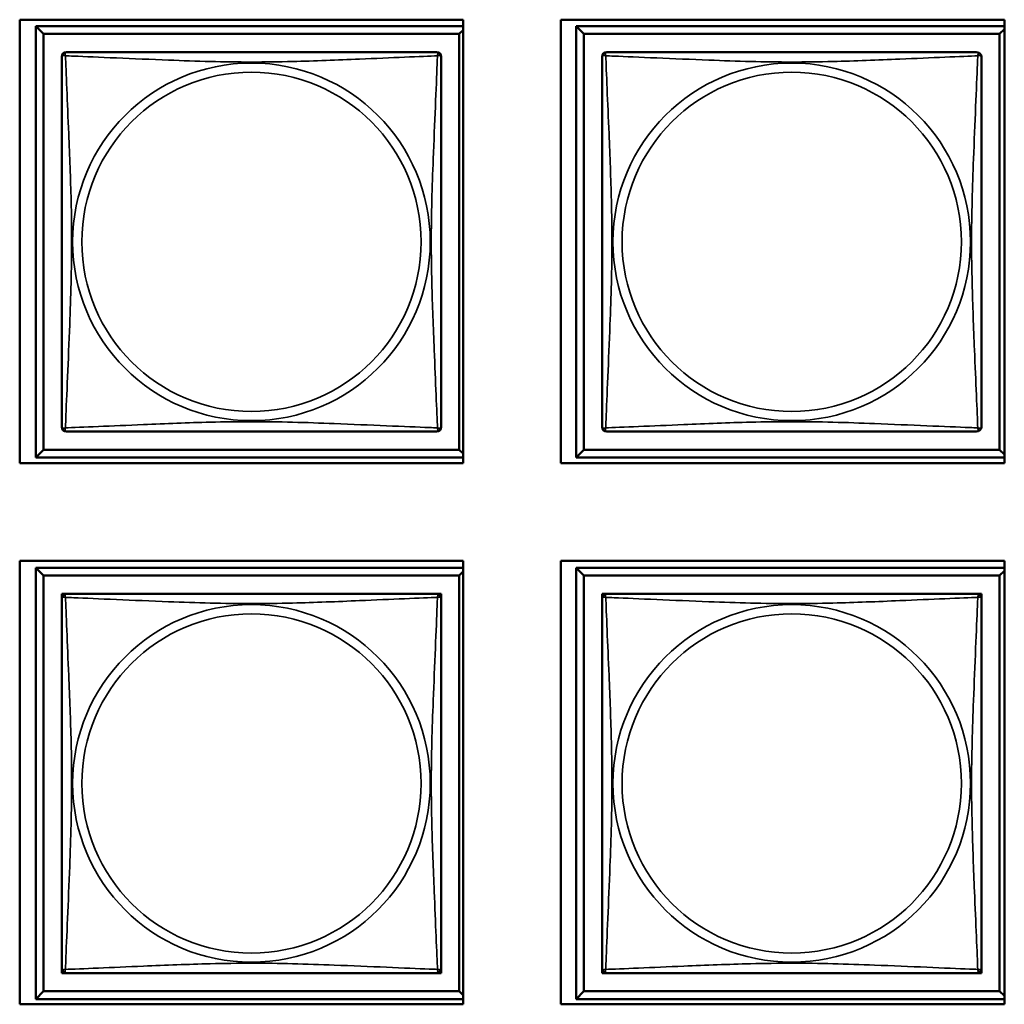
# Model space of a CAD drawing. Header units: inches. Extents: x 1.9 to 64.4, y 1.6 to 69.2.
# Tile 270 of 328: x 45.8 to 47.1, y 50.8 to 52. Entities that reach past the tile are written whole.
import ezdxf

# ---------------------------------------------------------------- set-up
doc = ezdxf.new("R2010")
doc.units = ezdxf.units.IN
doc.header["$MEASUREMENT"] = 0
doc.layers.add('Visible (ANSI)', color=7, linetype='Continuous', lineweight=50)
doc.layers.add('Visible Narrow (ANSI)', color=7, linetype='Continuous', lineweight=35)

msp = doc.modelspace()

# ---------------------------------------------------------------- linework, layer by layer
at = {"layer": 'Visible (ANSI)'}
for p, q in [((45.8371, 51.4537), (45.8371, 52.0061)), ((45.8371, 52.0061), (46.3896, 52.0061)), ((46.3896, 52.0061), (46.3896, 51.4537)), ((46.5111, 51.4537), (46.5111, 52.0061)), ((46.5111, 52.0061), (47.0636, 52.0061)), ((47.0636, 52.0061), (47.0636, 51.4537)), ((45.8571, 51.9981), (46.3896, 51.9981)), ((45.8669, 51.9883), (45.8571, 51.9981)), ((45.8571, 51.4607), (45.8571, 51.9981)), ((46.3896, 51.9932), (46.3847, 51.9883)), ((46.5301, 51.9981), (47.0636, 51.9981)), ((46.5399, 51.9883), (46.5301, 51.9981)), ((46.5301, 51.4607), (46.5301, 51.9981)), ((47.0636, 51.9942), (47.0577, 51.9883)), ((45.8669, 51.9883), (46.3847, 51.9883)), ((45.8669, 51.4705), (45.8669, 51.9883)), ((46.3847, 51.9883), (46.3847, 51.4705)), ((46.5399, 51.9883), (47.0577, 51.9883)), ((46.5399, 51.4705), (46.5399, 51.9883)), ((47.0577, 51.9883), (47.0577, 51.4705)), ((45.8669, 51.4705), (45.8571, 51.4607)), ((46.3847, 51.4705), (45.8669, 51.4705)), ((46.3847, 51.4705), (46.3896, 51.4656)), ((46.5399, 51.4705), (46.5301, 51.4607)), ((47.0577, 51.4705), (46.5399, 51.4705)), ((47.0577, 51.4705), (47.0636, 51.4646)), ((46.3896, 51.4537), (45.8371, 51.4537)), ((46.3896, 51.4607), (45.8571, 51.4607)), ((47.0636, 51.4537), (46.5111, 51.4537)), ((47.0636, 51.4607), (46.5301, 51.4607)), ((45.8371, 50.7797), (45.8371, 51.3321)), ((45.8371, 51.3321), (46.3896, 51.3321)), ((46.3896, 51.3321), (46.3896, 50.7797)), ((46.5111, 50.7797), (46.5111, 51.3321)), ((46.5111, 51.3321), (47.0636, 51.3321)), ((47.0636, 51.3321), (47.0636, 50.7797)), ((45.8571, 51.3235), (46.3896, 51.3235)), ((45.8669, 51.3137), (45.8571, 51.3235)), ((45.8571, 50.7861), (45.8571, 51.3235)), ((46.3896, 51.3186), (46.3847, 51.3137)), ((46.5301, 51.3235), (47.0636, 51.3235)), ((46.5399, 51.3137), (46.5301, 51.3235)), ((46.5301, 50.7861), (46.5301, 51.3235)), ((47.0636, 51.3196), (47.0577, 51.3137)), ((45.8669, 51.3137), (46.3847, 51.3137)), ((45.8669, 50.796), (45.8669, 51.3137)), ((46.3847, 51.3137), (46.3847, 50.796)), ((46.5399, 51.3137), (47.0577, 51.3137)), ((46.5399, 50.796), (46.5399, 51.3137)), ((47.0577, 51.3137), (47.0577, 50.796)), ((45.8896, 51.2853), (45.8896, 51.2911)), ((45.8896, 51.2911), (45.8954, 51.2911)), ((46.3562, 51.2911), (46.362, 51.2911)), ((46.362, 51.2911), (46.362, 51.2852)), ((46.5626, 51.2853), (46.5626, 51.2911)), ((46.5626, 51.2911), (46.5684, 51.2911)), ((47.0292, 51.2911), (47.035, 51.2911)), ((47.035, 51.2911), (47.035, 51.2852)), ((45.8896, 50.8186), (45.8896, 50.8244)), ((46.362, 50.8245), (46.362, 50.8186)), ((46.5626, 50.8186), (46.5626, 50.8244)), ((47.035, 50.8245), (47.035, 50.8186)), ((45.8955, 50.8186), (45.8896, 50.8186)), ((46.362, 50.8186), (46.3561, 50.8186)), ((46.5685, 50.8186), (46.5626, 50.8186)), ((47.035, 50.8186), (47.0291, 50.8186)), ((45.8669, 50.796), (45.8571, 50.7861)), ((46.3847, 50.796), (45.8669, 50.796)), ((46.3847, 50.796), (46.3896, 50.7911)), ((46.5399, 50.796), (46.5301, 50.7861)), ((47.0577, 50.796), (46.5399, 50.796)), ((47.0577, 50.796), (47.0636, 50.7901)), ((46.3896, 50.7797), (45.8371, 50.7797)), ((46.3896, 50.7861), (45.8571, 50.7861)), ((47.0636, 50.7797), (46.5111, 50.7797)), ((47.0636, 50.7861), (46.5301, 50.7861))]:
    msp.add_line(p, q, dxfattribs=at)
for centre, start, end in [((45.8955, 51.9597), 90, 180), ((46.3561, 51.9597), 0, 90), ((46.5685, 51.9597), 90, 180), ((47.0291, 51.9597), 0, 90), ((45.8955, 51.4991), 180, 270), ((46.3561, 51.4991), 270, 360), ((46.5685, 51.4991), 180, 270), ((47.0291, 51.4991), 270, 360), ((45.8955, 51.2852), 90, 180), ((46.3561, 51.2852), 0, 90), ((46.5685, 51.2852), 90, 180), ((47.0291, 51.2852), 0, 90), ((45.8955, 50.8245), 180, 270), ((46.3561, 50.8245), 270, 360), ((46.5685, 50.8245), 180, 270), ((47.0291, 50.8245), 270, 360)]:
    msp.add_arc(centre, 0.00591, start, end, dxfattribs=at)
for points in [[(46.3561, 51.9656), (46.3555, 51.9656), (46.3528, 51.9656), (46.3484, 51.9656), (46.3403, 51.9656), (46.3264, 51.9656), (46.3102, 51.9656), (46.2941, 51.9656), (46.2759, 51.9656), (46.2573, 51.9656), (46.2309, 51.9656), (46.2036, 51.9656), (46.1766, 51.9656), (46.1596, 51.9656), (46.1427, 51.9656), (46.1258, 51.9656), (46.092, 51.9656), (46.0581, 51.9656), (46.0244, 51.9656), (45.9824, 51.9656), (45.9385, 51.9656), (45.9129, 51.9656), (45.9028, 51.9656), (45.8964, 51.9656), (45.8955, 51.9656)], [(47.0291, 51.9656), (47.0285, 51.9656), (47.0258, 51.9656), (47.0214, 51.9656), (47.0133, 51.9656), (46.9994, 51.9656), (46.9832, 51.9656), (46.9671, 51.9656), (46.9489, 51.9656), (46.9303, 51.9656), (46.9039, 51.9656), (46.8766, 51.9656), (46.8496, 51.9656), (46.8326, 51.9656), (46.8157, 51.9656), (46.7988, 51.9656), (46.765, 51.9656), (46.7311, 51.9656), (46.6974, 51.9656), (46.6554, 51.9656), (46.6115, 51.9656), (46.5859, 51.9656), (46.5758, 51.9656), (46.5694, 51.9656), (46.5685, 51.9656)], [(45.8896, 51.9597), (45.8896, 51.9591), (45.8896, 51.9564), (45.8896, 51.952), (45.8896, 51.9439), (45.8896, 51.93), (45.8896, 51.9138), (45.8896, 51.8977), (45.8896, 51.8795), (45.8896, 51.8609), (45.8896, 51.8345), (45.8896, 51.8072), (45.8896, 51.7802), (45.8896, 51.7632), (45.8896, 51.7463), (45.8896, 51.7294), (45.8896, 51.6956), (45.8896, 51.6617), (45.8896, 51.628), (45.8896, 51.586), (45.8896, 51.5421), (45.8896, 51.5165), (45.8896, 51.5064), (45.8896, 51.5), (45.8896, 51.4991)], [(46.362, 51.4991), (46.362, 51.4997), (46.362, 51.5024), (46.362, 51.5068), (46.362, 51.5149), (46.362, 51.5288), (46.362, 51.545), (46.362, 51.5611), (46.362, 51.5793), (46.362, 51.5979), (46.362, 51.6243), (46.362, 51.6516), (46.362, 51.6786), (46.362, 51.6956), (46.362, 51.7125), (46.362, 51.7294), (46.362, 51.7632), (46.362, 51.7971), (46.362, 51.8308), (46.362, 51.8728), (46.362, 51.9167), (46.362, 51.9423), (46.362, 51.9524), (46.362, 51.9588), (46.362, 51.9597)], [(46.5626, 51.9597), (46.5626, 51.9591), (46.5626, 51.9564), (46.5626, 51.952), (46.5626, 51.9439), (46.5626, 51.93), (46.5626, 51.9138), (46.5626, 51.8977), (46.5626, 51.8795), (46.5626, 51.8609), (46.5626, 51.8345), (46.5626, 51.8072), (46.5626, 51.7802), (46.5626, 51.7632), (46.5626, 51.7463), (46.5626, 51.7294), (46.5626, 51.6956), (46.5626, 51.6617), (46.5626, 51.628), (46.5626, 51.586), (46.5626, 51.5421), (46.5626, 51.5165), (46.5626, 51.5064), (46.5626, 51.5), (46.5626, 51.4991)], [(47.035, 51.4991), (47.035, 51.4997), (47.035, 51.5024), (47.035, 51.5068), (47.035, 51.5149), (47.035, 51.5288), (47.035, 51.545), (47.035, 51.5611), (47.035, 51.5793), (47.035, 51.5979), (47.035, 51.6243), (47.035, 51.6516), (47.035, 51.6786), (47.035, 51.6956), (47.035, 51.7125), (47.035, 51.7294), (47.035, 51.7632), (47.035, 51.7971), (47.035, 51.8308), (47.035, 51.8728), (47.035, 51.9167), (47.035, 51.9423), (47.035, 51.9524), (47.035, 51.9588), (47.035, 51.9597)], [(45.8955, 51.4932), (45.8961, 51.4932), (45.8988, 51.4932), (45.9032, 51.4932), (45.9113, 51.4932), (45.9252, 51.4932), (45.9414, 51.4932), (45.9575, 51.4932), (45.9757, 51.4932), (45.9943, 51.4932), (46.0207, 51.4932), (46.048, 51.4932), (46.075, 51.4932), (46.092, 51.4932), (46.1089, 51.4932), (46.1258, 51.4932), (46.1596, 51.4932), (46.1935, 51.4932), (46.2272, 51.4932), (46.2692, 51.4932), (46.3131, 51.4932), (46.3387, 51.4932), (46.3488, 51.4932), (46.3552, 51.4932), (46.3561, 51.4932)], [(46.5685, 51.4932), (46.5691, 51.4932), (46.5718, 51.4932), (46.5762, 51.4932), (46.5843, 51.4932), (46.5982, 51.4932), (46.6144, 51.4932), (46.6305, 51.4932), (46.6487, 51.4932), (46.6673, 51.4932), (46.6937, 51.4932), (46.721, 51.4932), (46.748, 51.4932), (46.765, 51.4932), (46.7819, 51.4932), (46.7988, 51.4932), (46.8326, 51.4932), (46.8665, 51.4932), (46.9002, 51.4932), (46.9422, 51.4932), (46.9861, 51.4932), (47.0117, 51.4932), (47.0218, 51.4932), (47.0282, 51.4932), (47.0291, 51.4932)], [(46.3561, 51.2911), (46.3555, 51.2911), (46.3528, 51.2911), (46.3484, 51.2911), (46.3403, 51.2911), (46.3264, 51.2911), (46.3102, 51.2911), (46.2941, 51.2911), (46.2759, 51.2911), (46.2573, 51.2911), (46.2309, 51.2911), (46.2036, 51.2911), (46.1766, 51.2911), (46.1596, 51.2911), (46.1427, 51.2911), (46.1258, 51.2911), (46.092, 51.2911), (46.0581, 51.2911), (46.0244, 51.2911), (45.9824, 51.2911), (45.9385, 51.2911), (45.9129, 51.2911), (45.9028, 51.2911), (45.8964, 51.2911), (45.8955, 51.2911)], [(47.0291, 51.2911), (47.0285, 51.2911), (47.0258, 51.2911), (47.0214, 51.2911), (47.0133, 51.2911), (46.9994, 51.2911), (46.9832, 51.2911), (46.9671, 51.2911), (46.9489, 51.2911), (46.9303, 51.2911), (46.9039, 51.2911), (46.8766, 51.2911), (46.8496, 51.2911), (46.8326, 51.2911), (46.8157, 51.2911), (46.7988, 51.2911), (46.765, 51.2911), (46.7311, 51.2911), (46.6974, 51.2911), (46.6554, 51.2911), (46.6115, 51.2911), (46.5859, 51.2911), (46.5758, 51.2911), (46.5694, 51.2911), (46.5685, 51.2911)], [(45.8896, 51.2852), (45.8896, 51.2846), (45.8896, 51.2819), (45.8896, 51.2775), (45.8896, 51.2693), (45.8896, 51.2554), (45.8896, 51.2393), (45.8896, 51.2232), (45.8896, 51.2049), (45.8896, 51.1863), (45.8896, 51.16), (45.8896, 51.1327), (45.8896, 51.1056), (45.8896, 51.0887), (45.8896, 51.0718), (45.8896, 51.0548), (45.8896, 51.021), (45.8896, 50.9871), (45.8896, 50.9534), (45.8896, 50.9114), (45.8896, 50.8675), (45.8896, 50.842), (45.8896, 50.8319), (45.8896, 50.8255), (45.8896, 50.8245)], [(46.362, 50.8245), (46.362, 50.8251), (46.362, 50.8278), (46.362, 50.8322), (46.362, 50.8404), (46.362, 50.8543), (46.362, 50.8704), (46.362, 50.8865), (46.362, 50.9047), (46.362, 50.9234), (46.362, 50.9497), (46.362, 50.977), (46.362, 51.0041), (46.362, 51.021), (46.362, 51.0379), (46.362, 51.0548), (46.362, 51.0887), (46.362, 51.1225), (46.362, 51.1563), (46.362, 51.1983), (46.362, 51.2422), (46.362, 51.2677), (46.362, 51.2778), (46.362, 51.2842), (46.362, 51.2852)], [(46.5626, 51.2852), (46.5626, 51.2846), (46.5626, 51.2819), (46.5626, 51.2775), (46.5626, 51.2693), (46.5626, 51.2554), (46.5626, 51.2393), (46.5626, 51.2232), (46.5626, 51.2049), (46.5626, 51.1863), (46.5626, 51.16), (46.5626, 51.1327), (46.5626, 51.1056), (46.5626, 51.0887), (46.5626, 51.0718), (46.5626, 51.0548), (46.5626, 51.021), (46.5626, 50.9871), (46.5626, 50.9534), (46.5626, 50.9114), (46.5626, 50.8675), (46.5626, 50.842), (46.5626, 50.8319), (46.5626, 50.8255), (46.5626, 50.8245)], [(47.035, 50.8245), (47.035, 50.8251), (47.035, 50.8278), (47.035, 50.8322), (47.035, 50.8404), (47.035, 50.8543), (47.035, 50.8704), (47.035, 50.8865), (47.035, 50.9047), (47.035, 50.9234), (47.035, 50.9497), (47.035, 50.977), (47.035, 51.0041), (47.035, 51.021), (47.035, 51.0379), (47.035, 51.0548), (47.035, 51.0887), (47.035, 51.1225), (47.035, 51.1563), (47.035, 51.1983), (47.035, 51.2422), (47.035, 51.2677), (47.035, 51.2778), (47.035, 51.2842), (47.035, 51.2852)], [(45.8955, 50.8186), (45.8961, 50.8186), (45.8988, 50.8186), (45.9032, 50.8186), (45.9113, 50.8186), (45.9252, 50.8186), (45.9414, 50.8186), (45.9575, 50.8186), (45.9757, 50.8186), (45.9943, 50.8186), (46.0207, 50.8186), (46.048, 50.8186), (46.075, 50.8186), (46.092, 50.8186), (46.1089, 50.8186), (46.1258, 50.8186), (46.1596, 50.8186), (46.1935, 50.8186), (46.2272, 50.8186), (46.2692, 50.8186), (46.3131, 50.8186), (46.3387, 50.8186), (46.3488, 50.8186), (46.3552, 50.8186), (46.3561, 50.8186)], [(46.5685, 50.8186), (46.5691, 50.8186), (46.5718, 50.8186), (46.5762, 50.8186), (46.5843, 50.8186), (46.5982, 50.8186), (46.6144, 50.8186), (46.6305, 50.8186), (46.6487, 50.8186), (46.6673, 50.8186), (46.6937, 50.8186), (46.721, 50.8186), (46.748, 50.8186), (46.765, 50.8186), (46.7819, 50.8186), (46.7988, 50.8186), (46.8326, 50.8186), (46.8665, 50.8186), (46.9002, 50.8186), (46.9422, 50.8186), (46.9861, 50.8186), (47.0117, 50.8186), (47.0218, 50.8186), (47.0282, 50.8186), (47.0291, 50.8186)]]:
    msp.add_open_spline(points, degree=3, knots=[0.325731, 0.325731, 0.325731, 0.325731, 0.404774, 0.404774, 0.404774, 0.550532, 0.550532, 0.550532, 0.69629, 0.69629, 0.69629, 0.902598, 0.902598, 0.902598, 1.03154, 1.03154, 1.03154, 1.289425, 1.289425, 1.289425, 1.610774, 1.610774, 1.610774, 1.73735, 1.73735, 1.73735, 1.73735], dxfattribs=at)
at = {"layer": 'Visible Narrow (ANSI)'}
for centre, radius in [((46.1258, 51.7294), 0.2227), ((46.7988, 51.7294), 0.2227), ((46.1258, 51.7294), 0.2113), ((46.7988, 51.7294), 0.2113), ((46.1258, 51.0548), 0.2227), ((46.7988, 51.0548), 0.2227), ((46.1258, 51.0548), 0.2113), ((46.7988, 51.0548), 0.2113)]:
    msp.add_circle(centre, radius, dxfattribs=at)
for points, knots in [([(45.8941, 51.9611), (45.8939, 51.9618), (45.8938, 51.9625), (45.8937, 51.9636), (45.8938, 51.9641), (45.894, 51.9647), (45.8941, 51.9649), (45.8942, 51.9651), (45.8943, 51.9652), (45.8944, 51.9653), (45.8945, 51.9654), (45.8948, 51.9655), (45.895, 51.9656), (45.8953, 51.9656), (45.8954, 51.9656), (45.8955, 51.9656)], [-0.00026741, -0.00026741, -0.00026741, -0.00026741, 0.01456352, 0.01456352, 0.03151317, 0.03151317, 0.04210669, 0.04210669, 0.04740346, 0.04740346, 0.05587828, 0.05587828, 0.06943799, 0.06943799, 0.0844808, 0.0844808, 0.0844808, 0.0844808]), ([(46.3561, 51.9656), (46.3562, 51.9656), (46.3563, 51.9656), (46.3566, 51.9656), (46.3568, 51.9655), (46.3571, 51.9654), (46.3572, 51.9653), (46.3573, 51.9652), (46.3574, 51.9651), (46.3576, 51.9649), (46.3576, 51.9647), (46.3578, 51.9641), (46.3579, 51.9636), (46.3578, 51.9625), (46.3577, 51.9618), (46.3575, 51.9611)], [-0.0844808, -0.0844808, -0.0844808, -0.0844808, -0.06943799, -0.06943799, -0.05587828, -0.05587828, -0.04740346, -0.04740346, -0.04210669, -0.04210669, -0.03151317, -0.03151317, -0.01456352, -0.01456352, 0.00026741, 0.00026741, 0.00026741, 0.00026741]), ([(46.5671, 51.9611), (46.5669, 51.9618), (46.5668, 51.9625), (46.5667, 51.9636), (46.5668, 51.9641), (46.567, 51.9647), (46.5671, 51.9649), (46.5672, 51.9651), (46.5673, 51.9652), (46.5674, 51.9653), (46.5675, 51.9654), (46.5678, 51.9655), (46.568, 51.9656), (46.5683, 51.9656), (46.5684, 51.9656), (46.5685, 51.9656)], [-0.00026741, -0.00026741, -0.00026741, -0.00026741, 0.01456352, 0.01456352, 0.03151317, 0.03151317, 0.04210669, 0.04210669, 0.04740346, 0.04740346, 0.05587828, 0.05587828, 0.06943799, 0.06943799, 0.0844808, 0.0844808, 0.0844808, 0.0844808]), ([(47.0291, 51.9656), (47.0292, 51.9656), (47.0293, 51.9656), (47.0296, 51.9656), (47.0298, 51.9655), (47.0301, 51.9654), (47.0302, 51.9653), (47.0303, 51.9652), (47.0304, 51.9651), (47.0306, 51.9649), (47.0306, 51.9647), (47.0308, 51.9641), (47.0309, 51.9636), (47.0308, 51.9625), (47.0307, 51.9618), (47.0305, 51.9611)], [-0.0844808, -0.0844808, -0.0844808, -0.0844808, -0.06943799, -0.06943799, -0.05587828, -0.05587828, -0.04740346, -0.04740346, -0.04210669, -0.04210669, -0.03151317, -0.03151317, -0.01456352, -0.01456352, 0.00026741, 0.00026741, 0.00026741, 0.00026741]), ([(45.8896, 51.9597), (45.8896, 51.9598), (45.8896, 51.9599), (45.8896, 51.9602), (45.8897, 51.9604), (45.8898, 51.9607), (45.8899, 51.9608), (45.89, 51.9609), (45.8901, 51.961), (45.8903, 51.9611), (45.8905, 51.9612), (45.8911, 51.9614), (45.8916, 51.9615), (45.8927, 51.9614), (45.8934, 51.9613), (45.8941, 51.9611)], [-0.0844808, -0.0844808, -0.0844808, -0.0844808, -0.06943799, -0.06943799, -0.05587828, -0.05587828, -0.04740346, -0.04740346, -0.04210669, -0.04210669, -0.03151317, -0.03151317, -0.01456352, -0.01456352, 0.00026741, 0.00026741, 0.00026741, 0.00026741]), ([(45.8941, 51.4977), (45.8942, 51.5006), (45.8944, 51.504), (45.8945, 51.508), (45.8956, 51.5357), (45.8977, 51.5827), (45.8994, 51.6262), (45.9008, 51.6611), (45.9018, 51.6953), (45.9018, 51.7294), (45.9018, 51.7464), (45.9016, 51.7635), (45.9012, 51.7807), (45.9005, 51.8081), (45.8993, 51.8363), (45.8982, 51.864), (45.8973, 51.8835), (45.8965, 51.9028), (45.8958, 51.9201), (45.8951, 51.9373), (45.8945, 51.9523), (45.8941, 51.9611)], [-1.657319, -1.657319, -1.657319, -1.657319, -1.610774, -1.610774, -1.610774, -1.289425, -1.289425, -1.289425, -1.03154, -1.03154, -1.03154, -0.902598, -0.902598, -0.902598, -0.69629, -0.69629, -0.69629, -0.550532, -0.550532, -0.550532, -0.405761, -0.405761, -0.405761, -0.405761]), ([(45.8941, 51.9611), (45.897, 51.961), (45.9004, 51.9608), (45.9044, 51.9607), (45.9321, 51.9596), (45.9791, 51.9575), (46.0226, 51.9558), (46.0575, 51.9544), (46.0917, 51.9534), (46.1258, 51.9534), (46.1428, 51.9534), (46.1599, 51.9536), (46.1771, 51.954), (46.2046, 51.9547), (46.2327, 51.9559), (46.2604, 51.957), (46.2799, 51.9579), (46.2993, 51.9587), (46.3165, 51.9594), (46.3337, 51.9601), (46.3487, 51.9607), (46.3575, 51.9611)], [-1.657319, -1.657319, -1.657319, -1.657319, -1.610774, -1.610774, -1.610774, -1.289425, -1.289425, -1.289425, -1.03154, -1.03154, -1.03154, -0.902598, -0.902598, -0.902598, -0.69629, -0.69629, -0.69629, -0.550532, -0.550532, -0.550532, -0.405761, -0.405761, -0.405761, -0.405761]), ([(46.3575, 51.9611), (46.3574, 51.9582), (46.3572, 51.9548), (46.3571, 51.9508), (46.356, 51.9231), (46.3539, 51.8761), (46.3522, 51.8326), (46.3508, 51.7977), (46.3498, 51.7635), (46.3498, 51.7294), (46.3498, 51.7124), (46.35, 51.6953), (46.3505, 51.6781), (46.3511, 51.6506), (46.3523, 51.6225), (46.3534, 51.5948), (46.3543, 51.5753), (46.3551, 51.5559), (46.3558, 51.5387), (46.3566, 51.5215), (46.3571, 51.5065), (46.3575, 51.4977)], [-1.657319, -1.657319, -1.657319, -1.657319, -1.610774, -1.610774, -1.610774, -1.289425, -1.289425, -1.289425, -1.03154, -1.03154, -1.03154, -0.902598, -0.902598, -0.902598, -0.69629, -0.69629, -0.69629, -0.550532, -0.550532, -0.550532, -0.405761, -0.405761, -0.405761, -0.405761]), ([(46.3575, 51.9611), (46.3582, 51.9613), (46.3589, 51.9614), (46.36, 51.9615), (46.3605, 51.9614), (46.3611, 51.9612), (46.3613, 51.9611), (46.3615, 51.961), (46.3616, 51.9609), (46.3617, 51.9608), (46.3618, 51.9607), (46.3619, 51.9604), (46.362, 51.9602), (46.362, 51.9599), (46.362, 51.9598), (46.362, 51.9597)], [-0.00026741, -0.00026741, -0.00026741, -0.00026741, 0.01456352, 0.01456352, 0.03151317, 0.03151317, 0.04210669, 0.04210669, 0.04740346, 0.04740346, 0.05587828, 0.05587828, 0.06943799, 0.06943799, 0.0844808, 0.0844808, 0.0844808, 0.0844808]), ([(46.5626, 51.9597), (46.5626, 51.9598), (46.5626, 51.9599), (46.5626, 51.9602), (46.5627, 51.9604), (46.5628, 51.9607), (46.5629, 51.9608), (46.563, 51.9609), (46.5631, 51.961), (46.5633, 51.9611), (46.5635, 51.9612), (46.5641, 51.9614), (46.5646, 51.9615), (46.5657, 51.9614), (46.5664, 51.9613), (46.5671, 51.9611)], [-0.0844808, -0.0844808, -0.0844808, -0.0844808, -0.06943799, -0.06943799, -0.05587828, -0.05587828, -0.04740346, -0.04740346, -0.04210669, -0.04210669, -0.03151317, -0.03151317, -0.01456352, -0.01456352, 0.00026741, 0.00026741, 0.00026741, 0.00026741]), ([(46.5671, 51.4977), (46.5672, 51.5006), (46.5674, 51.504), (46.5675, 51.508), (46.5686, 51.5357), (46.5707, 51.5827), (46.5724, 51.6262), (46.5738, 51.6611), (46.5748, 51.6953), (46.5748, 51.7294), (46.5748, 51.7464), (46.5746, 51.7635), (46.5742, 51.7807), (46.5735, 51.8081), (46.5723, 51.8363), (46.5712, 51.864), (46.5703, 51.8835), (46.5695, 51.9028), (46.5688, 51.9201), (46.5681, 51.9373), (46.5675, 51.9523), (46.5671, 51.9611)], [-1.657319, -1.657319, -1.657319, -1.657319, -1.610774, -1.610774, -1.610774, -1.289425, -1.289425, -1.289425, -1.03154, -1.03154, -1.03154, -0.902598, -0.902598, -0.902598, -0.69629, -0.69629, -0.69629, -0.550532, -0.550532, -0.550532, -0.405761, -0.405761, -0.405761, -0.405761]), ([(46.5671, 51.9611), (46.57, 51.961), (46.5734, 51.9608), (46.5774, 51.9607), (46.6051, 51.9596), (46.6521, 51.9575), (46.6956, 51.9558), (46.7305, 51.9544), (46.7647, 51.9534), (46.7988, 51.9534), (46.8158, 51.9534), (46.8329, 51.9536), (46.8501, 51.954), (46.8776, 51.9547), (46.9057, 51.9559), (46.9334, 51.957), (46.9529, 51.9579), (46.9723, 51.9587), (46.9895, 51.9594), (47.0067, 51.9601), (47.0217, 51.9607), (47.0305, 51.9611)], [-1.657319, -1.657319, -1.657319, -1.657319, -1.610774, -1.610774, -1.610774, -1.289425, -1.289425, -1.289425, -1.03154, -1.03154, -1.03154, -0.902598, -0.902598, -0.902598, -0.69629, -0.69629, -0.69629, -0.550532, -0.550532, -0.550532, -0.405761, -0.405761, -0.405761, -0.405761]), ([(47.0305, 51.9611), (47.0304, 51.9582), (47.0302, 51.9548), (47.0301, 51.9508), (47.029, 51.9231), (47.0269, 51.8761), (47.0252, 51.8326), (47.0238, 51.7977), (47.0228, 51.7635), (47.0228, 51.7294), (47.0228, 51.7124), (47.023, 51.6953), (47.0235, 51.6781), (47.0241, 51.6506), (47.0253, 51.6225), (47.0264, 51.5948), (47.0273, 51.5753), (47.0281, 51.5559), (47.0288, 51.5387), (47.0296, 51.5215), (47.0301, 51.5065), (47.0305, 51.4977)], [-1.657319, -1.657319, -1.657319, -1.657319, -1.610774, -1.610774, -1.610774, -1.289425, -1.289425, -1.289425, -1.03154, -1.03154, -1.03154, -0.902598, -0.902598, -0.902598, -0.69629, -0.69629, -0.69629, -0.550532, -0.550532, -0.550532, -0.405761, -0.405761, -0.405761, -0.405761]), ([(47.0305, 51.9611), (47.0312, 51.9613), (47.0319, 51.9614), (47.033, 51.9615), (47.0335, 51.9614), (47.0341, 51.9612), (47.0343, 51.9611), (47.0345, 51.961), (47.0346, 51.9609), (47.0347, 51.9608), (47.0348, 51.9607), (47.0349, 51.9604), (47.035, 51.9602), (47.035, 51.9599), (47.035, 51.9598), (47.035, 51.9597)], [-0.00026741, -0.00026741, -0.00026741, -0.00026741, 0.01456352, 0.01456352, 0.03151317, 0.03151317, 0.04210669, 0.04210669, 0.04740346, 0.04740346, 0.05587828, 0.05587828, 0.06943799, 0.06943799, 0.0844808, 0.0844808, 0.0844808, 0.0844808]), ([(45.8941, 51.4977), (45.8934, 51.4975), (45.8927, 51.4974), (45.8916, 51.4973), (45.8911, 51.4974), (45.8905, 51.4976), (45.8903, 51.4977), (45.8901, 51.4978), (45.89, 51.4979), (45.8899, 51.498), (45.8898, 51.4981), (45.8897, 51.4984), (45.8896, 51.4986), (45.8896, 51.4989), (45.8896, 51.499), (45.8896, 51.4991)], [-0.00026741, -0.00026741, -0.00026741, -0.00026741, 0.01456352, 0.01456352, 0.03151317, 0.03151317, 0.04210669, 0.04210669, 0.04740346, 0.04740346, 0.05587828, 0.05587828, 0.06943799, 0.06943799, 0.0844808, 0.0844808, 0.0844808, 0.0844808]), ([(46.3575, 51.4977), (46.3546, 51.4978), (46.3512, 51.498), (46.3472, 51.4981), (46.3195, 51.4992), (46.2725, 51.5013), (46.229, 51.503), (46.1941, 51.5044), (46.1599, 51.5054), (46.1258, 51.5054), (46.1088, 51.5054), (46.0917, 51.5052), (46.0745, 51.5048), (46.0471, 51.5041), (46.0189, 51.5029), (45.9913, 51.5018), (45.9717, 51.5009), (45.9524, 51.5001), (45.9351, 51.4994), (45.9179, 51.4986), (45.9029, 51.4981), (45.8941, 51.4977)], [-1.657319, -1.657319, -1.657319, -1.657319, -1.610774, -1.610774, -1.610774, -1.289425, -1.289425, -1.289425, -1.03154, -1.03154, -1.03154, -0.902598, -0.902598, -0.902598, -0.69629, -0.69629, -0.69629, -0.550532, -0.550532, -0.550532, -0.405761, -0.405761, -0.405761, -0.405761]), ([(46.362, 51.4991), (46.362, 51.499), (46.362, 51.4989), (46.362, 51.4986), (46.3619, 51.4984), (46.3618, 51.4981), (46.3617, 51.498), (46.3616, 51.4979), (46.3615, 51.4978), (46.3613, 51.4977), (46.3611, 51.4976), (46.3605, 51.4974), (46.36, 51.4973), (46.3589, 51.4974), (46.3582, 51.4975), (46.3575, 51.4977)], [-0.0844808, -0.0844808, -0.0844808, -0.0844808, -0.06943799, -0.06943799, -0.05587828, -0.05587828, -0.04740346, -0.04740346, -0.04210669, -0.04210669, -0.03151317, -0.03151317, -0.01456352, -0.01456352, 0.00026741, 0.00026741, 0.00026741, 0.00026741]), ([(46.5671, 51.4977), (46.5664, 51.4975), (46.5657, 51.4974), (46.5646, 51.4973), (46.5641, 51.4974), (46.5635, 51.4976), (46.5633, 51.4977), (46.5631, 51.4978), (46.563, 51.4979), (46.5629, 51.498), (46.5628, 51.4981), (46.5627, 51.4984), (46.5626, 51.4986), (46.5626, 51.4989), (46.5626, 51.499), (46.5626, 51.4991)], [-0.00026741, -0.00026741, -0.00026741, -0.00026741, 0.01456352, 0.01456352, 0.03151317, 0.03151317, 0.04210669, 0.04210669, 0.04740346, 0.04740346, 0.05587828, 0.05587828, 0.06943799, 0.06943799, 0.0844808, 0.0844808, 0.0844808, 0.0844808]), ([(47.0305, 51.4977), (47.0276, 51.4978), (47.0242, 51.498), (47.0202, 51.4981), (46.9925, 51.4992), (46.9455, 51.5013), (46.902, 51.503), (46.8671, 51.5044), (46.8329, 51.5054), (46.7988, 51.5054), (46.7818, 51.5054), (46.7647, 51.5052), (46.7475, 51.5048), (46.7201, 51.5041), (46.6919, 51.5029), (46.6643, 51.5018), (46.6447, 51.5009), (46.6254, 51.5001), (46.6081, 51.4994), (46.5909, 51.4986), (46.5759, 51.4981), (46.5671, 51.4977)], [-1.657319, -1.657319, -1.657319, -1.657319, -1.610774, -1.610774, -1.610774, -1.289425, -1.289425, -1.289425, -1.03154, -1.03154, -1.03154, -0.902598, -0.902598, -0.902598, -0.69629, -0.69629, -0.69629, -0.550532, -0.550532, -0.550532, -0.405761, -0.405761, -0.405761, -0.405761]), ([(47.035, 51.4991), (47.035, 51.499), (47.035, 51.4989), (47.035, 51.4986), (47.0349, 51.4984), (47.0348, 51.4981), (47.0347, 51.498), (47.0346, 51.4979), (47.0345, 51.4978), (47.0343, 51.4977), (47.0341, 51.4976), (47.0335, 51.4974), (47.033, 51.4973), (47.0319, 51.4974), (47.0312, 51.4975), (47.0305, 51.4977)], [-0.0844808, -0.0844808, -0.0844808, -0.0844808, -0.06943799, -0.06943799, -0.05587828, -0.05587828, -0.04740346, -0.04740346, -0.04210669, -0.04210669, -0.03151317, -0.03151317, -0.01456352, -0.01456352, 0.00026741, 0.00026741, 0.00026741, 0.00026741]), ([(45.8955, 51.4932), (45.8954, 51.4932), (45.8953, 51.4932), (45.895, 51.4932), (45.8948, 51.4933), (45.8945, 51.4934), (45.8944, 51.4935), (45.8943, 51.4936), (45.8942, 51.4937), (45.8941, 51.4939), (45.894, 51.4941), (45.8938, 51.4947), (45.8937, 51.4952), (45.8938, 51.4963), (45.8939, 51.497), (45.8941, 51.4977)], [-0.0844808, -0.0844808, -0.0844808, -0.0844808, -0.06943799, -0.06943799, -0.05587828, -0.05587828, -0.04740346, -0.04740346, -0.04210669, -0.04210669, -0.03151317, -0.03151317, -0.01456352, -0.01456352, 0.00026741, 0.00026741, 0.00026741, 0.00026741]), ([(46.3575, 51.4977), (46.3577, 51.497), (46.3578, 51.4963), (46.3579, 51.4952), (46.3578, 51.4947), (46.3576, 51.4941), (46.3576, 51.4939), (46.3574, 51.4937), (46.3573, 51.4936), (46.3572, 51.4935), (46.3571, 51.4934), (46.3568, 51.4933), (46.3566, 51.4932), (46.3563, 51.4932), (46.3562, 51.4932), (46.3561, 51.4932)], [-0.00026741, -0.00026741, -0.00026741, -0.00026741, 0.01456352, 0.01456352, 0.03151317, 0.03151317, 0.04210669, 0.04210669, 0.04740346, 0.04740346, 0.05587828, 0.05587828, 0.06943799, 0.06943799, 0.0844808, 0.0844808, 0.0844808, 0.0844808]), ([(46.5685, 51.4932), (46.5684, 51.4932), (46.5683, 51.4932), (46.568, 51.4932), (46.5678, 51.4933), (46.5675, 51.4934), (46.5674, 51.4935), (46.5673, 51.4936), (46.5672, 51.4937), (46.5671, 51.4939), (46.567, 51.4941), (46.5668, 51.4947), (46.5667, 51.4952), (46.5668, 51.4963), (46.5669, 51.497), (46.5671, 51.4977)], [-0.0844808, -0.0844808, -0.0844808, -0.0844808, -0.06943799, -0.06943799, -0.05587828, -0.05587828, -0.04740346, -0.04740346, -0.04210669, -0.04210669, -0.03151317, -0.03151317, -0.01456352, -0.01456352, 0.00026741, 0.00026741, 0.00026741, 0.00026741]), ([(47.0305, 51.4977), (47.0307, 51.497), (47.0308, 51.4963), (47.0309, 51.4952), (47.0308, 51.4947), (47.0306, 51.4941), (47.0306, 51.4939), (47.0304, 51.4937), (47.0303, 51.4936), (47.0302, 51.4935), (47.0301, 51.4934), (47.0298, 51.4933), (47.0296, 51.4932), (47.0293, 51.4932), (47.0292, 51.4932), (47.0291, 51.4932)], [-0.00026741, -0.00026741, -0.00026741, -0.00026741, 0.01456352, 0.01456352, 0.03151317, 0.03151317, 0.04210669, 0.04210669, 0.04740346, 0.04740346, 0.05587828, 0.05587828, 0.06943799, 0.06943799, 0.0844808, 0.0844808, 0.0844808, 0.0844808]), ([(45.8941, 51.2865), (45.8939, 51.2873), (45.8938, 51.2879), (45.8937, 51.2891), (45.8938, 51.2895), (45.894, 51.2901), (45.8941, 51.2903), (45.8942, 51.2905), (45.8943, 51.2906), (45.8944, 51.2908), (45.8945, 51.2908), (45.8948, 51.291), (45.895, 51.291), (45.8953, 51.2911), (45.8954, 51.2911), (45.8955, 51.2911)], [-0.00026741, -0.00026741, -0.00026741, -0.00026741, 0.01456352, 0.01456352, 0.03151317, 0.03151317, 0.04210669, 0.04210669, 0.04740346, 0.04740346, 0.05587828, 0.05587828, 0.06943799, 0.06943799, 0.0844808, 0.0844808, 0.0844808, 0.0844808]), ([(46.3561, 51.2911), (46.3562, 51.2911), (46.3563, 51.2911), (46.3566, 51.291), (46.3568, 51.291), (46.3571, 51.2908), (46.3572, 51.2908), (46.3573, 51.2906), (46.3574, 51.2905), (46.3576, 51.2903), (46.3576, 51.2901), (46.3578, 51.2895), (46.3579, 51.2891), (46.3578, 51.2879), (46.3577, 51.2873), (46.3575, 51.2865)], [-0.0844808, -0.0844808, -0.0844808, -0.0844808, -0.06943799, -0.06943799, -0.05587828, -0.05587828, -0.04740346, -0.04740346, -0.04210669, -0.04210669, -0.03151317, -0.03151317, -0.01456352, -0.01456352, 0.00026741, 0.00026741, 0.00026741, 0.00026741]), ([(46.5671, 51.2865), (46.5669, 51.2873), (46.5668, 51.2879), (46.5667, 51.2891), (46.5668, 51.2895), (46.567, 51.2901), (46.5671, 51.2903), (46.5672, 51.2905), (46.5673, 51.2906), (46.5674, 51.2908), (46.5675, 51.2908), (46.5678, 51.291), (46.568, 51.291), (46.5683, 51.2911), (46.5684, 51.2911), (46.5685, 51.2911)], [-0.00026741, -0.00026741, -0.00026741, -0.00026741, 0.01456352, 0.01456352, 0.03151317, 0.03151317, 0.04210669, 0.04210669, 0.04740346, 0.04740346, 0.05587828, 0.05587828, 0.06943799, 0.06943799, 0.0844808, 0.0844808, 0.0844808, 0.0844808]), ([(47.0291, 51.2911), (47.0292, 51.2911), (47.0293, 51.2911), (47.0296, 51.291), (47.0298, 51.291), (47.0301, 51.2908), (47.0302, 51.2908), (47.0303, 51.2906), (47.0304, 51.2905), (47.0306, 51.2903), (47.0306, 51.2901), (47.0308, 51.2895), (47.0309, 51.2891), (47.0308, 51.2879), (47.0307, 51.2873), (47.0305, 51.2865)], [-0.0844808, -0.0844808, -0.0844808, -0.0844808, -0.06943799, -0.06943799, -0.05587828, -0.05587828, -0.04740346, -0.04740346, -0.04210669, -0.04210669, -0.03151317, -0.03151317, -0.01456352, -0.01456352, 0.00026741, 0.00026741, 0.00026741, 0.00026741]), ([(45.8896, 51.2852), (45.8896, 51.2852), (45.8896, 51.2854), (45.8896, 51.2857), (45.8897, 51.2859), (45.8898, 51.2861), (45.8899, 51.2862), (45.89, 51.2864), (45.8901, 51.2864), (45.8903, 51.2866), (45.8905, 51.2867), (45.8911, 51.2869), (45.8916, 51.2869), (45.8927, 51.2868), (45.8934, 51.2867), (45.8941, 51.2865)], [-0.0844808, -0.0844808, -0.0844808, -0.0844808, -0.06943799, -0.06943799, -0.05587828, -0.05587828, -0.04740346, -0.04740346, -0.04210669, -0.04210669, -0.03151317, -0.03151317, -0.01456352, -0.01456352, 0.00026741, 0.00026741, 0.00026741, 0.00026741]), ([(45.8941, 50.8232), (45.8942, 50.826), (45.8944, 50.8295), (45.8945, 50.8335), (45.8956, 50.8611), (45.8977, 50.9081), (45.8994, 50.9517), (45.9008, 50.9866), (45.9018, 51.0208), (45.9018, 51.0548), (45.9018, 51.0719), (45.9016, 51.0889), (45.9012, 51.1061), (45.9005, 51.1336), (45.8993, 51.1617), (45.8982, 51.1894), (45.8973, 51.2089), (45.8965, 51.2283), (45.8958, 51.2456), (45.8951, 51.2628), (45.8945, 51.2777), (45.8941, 51.2865)], [-1.657319, -1.657319, -1.657319, -1.657319, -1.610774, -1.610774, -1.610774, -1.289425, -1.289425, -1.289425, -1.03154, -1.03154, -1.03154, -0.902598, -0.902598, -0.902598, -0.69629, -0.69629, -0.69629, -0.550532, -0.550532, -0.550532, -0.405761, -0.405761, -0.405761, -0.405761]), ([(45.8941, 51.2865), (45.897, 51.2864), (45.9004, 51.2863), (45.9044, 51.2861), (45.9321, 51.285), (45.9791, 51.2829), (46.0226, 51.2812), (46.0575, 51.2798), (46.0917, 51.2788), (46.1258, 51.2788), (46.1428, 51.2788), (46.1599, 51.2791), (46.1771, 51.2795), (46.2046, 51.2802), (46.2327, 51.2813), (46.2604, 51.2825), (46.2799, 51.2833), (46.2993, 51.2842), (46.3165, 51.2849), (46.3337, 51.2856), (46.3487, 51.2862), (46.3575, 51.2865)], [-1.657319, -1.657319, -1.657319, -1.657319, -1.610774, -1.610774, -1.610774, -1.289425, -1.289425, -1.289425, -1.03154, -1.03154, -1.03154, -0.902598, -0.902598, -0.902598, -0.69629, -0.69629, -0.69629, -0.550532, -0.550532, -0.550532, -0.405761, -0.405761, -0.405761, -0.405761]), ([(46.3575, 51.2865), (46.3574, 51.2837), (46.3572, 51.2802), (46.3571, 51.2762), (46.356, 51.2486), (46.3539, 51.2016), (46.3522, 51.158), (46.3508, 51.1231), (46.3498, 51.0889), (46.3498, 51.0548), (46.3498, 51.0378), (46.35, 51.0208), (46.3505, 51.0036), (46.3511, 50.9761), (46.3523, 50.948), (46.3534, 50.9203), (46.3543, 50.9007), (46.3551, 50.8814), (46.3558, 50.8641), (46.3566, 50.8469), (46.3571, 50.832), (46.3575, 50.8232)], [-1.657319, -1.657319, -1.657319, -1.657319, -1.610774, -1.610774, -1.610774, -1.289425, -1.289425, -1.289425, -1.03154, -1.03154, -1.03154, -0.902598, -0.902598, -0.902598, -0.69629, -0.69629, -0.69629, -0.550532, -0.550532, -0.550532, -0.405761, -0.405761, -0.405761, -0.405761]), ([(46.3575, 51.2865), (46.3582, 51.2867), (46.3589, 51.2868), (46.36, 51.2869), (46.3605, 51.2869), (46.3611, 51.2867), (46.3613, 51.2866), (46.3615, 51.2864), (46.3616, 51.2864), (46.3617, 51.2862), (46.3618, 51.2861), (46.3619, 51.2859), (46.362, 51.2857), (46.362, 51.2854), (46.362, 51.2852), (46.362, 51.2852)], [-0.00026741, -0.00026741, -0.00026741, -0.00026741, 0.01456352, 0.01456352, 0.03151317, 0.03151317, 0.04210669, 0.04210669, 0.04740346, 0.04740346, 0.05587828, 0.05587828, 0.06943799, 0.06943799, 0.0844808, 0.0844808, 0.0844808, 0.0844808]), ([(46.5626, 51.2852), (46.5626, 51.2852), (46.5626, 51.2854), (46.5626, 51.2857), (46.5627, 51.2859), (46.5628, 51.2861), (46.5629, 51.2862), (46.563, 51.2864), (46.5631, 51.2864), (46.5633, 51.2866), (46.5635, 51.2867), (46.5641, 51.2869), (46.5646, 51.2869), (46.5657, 51.2868), (46.5664, 51.2867), (46.5671, 51.2865)], [-0.0844808, -0.0844808, -0.0844808, -0.0844808, -0.06943799, -0.06943799, -0.05587828, -0.05587828, -0.04740346, -0.04740346, -0.04210669, -0.04210669, -0.03151317, -0.03151317, -0.01456352, -0.01456352, 0.00026741, 0.00026741, 0.00026741, 0.00026741]), ([(46.5671, 50.8232), (46.5672, 50.826), (46.5674, 50.8295), (46.5675, 50.8335), (46.5686, 50.8611), (46.5707, 50.9081), (46.5724, 50.9517), (46.5738, 50.9866), (46.5748, 51.0208), (46.5748, 51.0548), (46.5748, 51.0719), (46.5746, 51.0889), (46.5742, 51.1061), (46.5735, 51.1336), (46.5723, 51.1617), (46.5712, 51.1894), (46.5703, 51.2089), (46.5695, 51.2283), (46.5688, 51.2456), (46.5681, 51.2628), (46.5675, 51.2777), (46.5671, 51.2865)], [-1.657319, -1.657319, -1.657319, -1.657319, -1.610774, -1.610774, -1.610774, -1.289425, -1.289425, -1.289425, -1.03154, -1.03154, -1.03154, -0.902598, -0.902598, -0.902598, -0.69629, -0.69629, -0.69629, -0.550532, -0.550532, -0.550532, -0.405761, -0.405761, -0.405761, -0.405761]), ([(46.5671, 51.2865), (46.57, 51.2864), (46.5734, 51.2863), (46.5774, 51.2861), (46.6051, 51.285), (46.6521, 51.2829), (46.6956, 51.2812), (46.7305, 51.2798), (46.7647, 51.2788), (46.7988, 51.2788), (46.8158, 51.2788), (46.8329, 51.2791), (46.8501, 51.2795), (46.8776, 51.2802), (46.9057, 51.2813), (46.9334, 51.2825), (46.9529, 51.2833), (46.9723, 51.2842), (46.9895, 51.2849), (47.0067, 51.2856), (47.0217, 51.2862), (47.0305, 51.2865)], [-1.657319, -1.657319, -1.657319, -1.657319, -1.610774, -1.610774, -1.610774, -1.289425, -1.289425, -1.289425, -1.03154, -1.03154, -1.03154, -0.902598, -0.902598, -0.902598, -0.69629, -0.69629, -0.69629, -0.550532, -0.550532, -0.550532, -0.405761, -0.405761, -0.405761, -0.405761]), ([(47.0305, 51.2865), (47.0304, 51.2837), (47.0302, 51.2802), (47.0301, 51.2762), (47.029, 51.2486), (47.0269, 51.2016), (47.0252, 51.158), (47.0238, 51.1231), (47.0228, 51.0889), (47.0228, 51.0548), (47.0228, 51.0378), (47.023, 51.0208), (47.0235, 51.0036), (47.0241, 50.9761), (47.0253, 50.948), (47.0264, 50.9203), (47.0273, 50.9007), (47.0281, 50.8814), (47.0288, 50.8641), (47.0296, 50.8469), (47.0301, 50.832), (47.0305, 50.8232)], [-1.657319, -1.657319, -1.657319, -1.657319, -1.610774, -1.610774, -1.610774, -1.289425, -1.289425, -1.289425, -1.03154, -1.03154, -1.03154, -0.902598, -0.902598, -0.902598, -0.69629, -0.69629, -0.69629, -0.550532, -0.550532, -0.550532, -0.405761, -0.405761, -0.405761, -0.405761]), ([(47.0305, 51.2865), (47.0312, 51.2867), (47.0319, 51.2868), (47.033, 51.2869), (47.0335, 51.2869), (47.0341, 51.2867), (47.0343, 51.2866), (47.0345, 51.2864), (47.0346, 51.2864), (47.0347, 51.2862), (47.0348, 51.2861), (47.0349, 51.2859), (47.035, 51.2857), (47.035, 51.2854), (47.035, 51.2852), (47.035, 51.2852)], [-0.00026741, -0.00026741, -0.00026741, -0.00026741, 0.01456352, 0.01456352, 0.03151317, 0.03151317, 0.04210669, 0.04210669, 0.04740346, 0.04740346, 0.05587828, 0.05587828, 0.06943799, 0.06943799, 0.0844808, 0.0844808, 0.0844808, 0.0844808]), ([(45.8941, 50.8232), (45.8934, 50.823), (45.8927, 50.8229), (45.8916, 50.8228), (45.8911, 50.8228), (45.8905, 50.823), (45.8903, 50.8231), (45.8901, 50.8233), (45.89, 50.8233), (45.8899, 50.8235), (45.8898, 50.8236), (45.8897, 50.8238), (45.8896, 50.824), (45.8896, 50.8243), (45.8896, 50.8244), (45.8896, 50.8245)], [-0.00026741, -0.00026741, -0.00026741, -0.00026741, 0.01456352, 0.01456352, 0.03151317, 0.03151317, 0.04210669, 0.04210669, 0.04740346, 0.04740346, 0.05587828, 0.05587828, 0.06943799, 0.06943799, 0.0844808, 0.0844808, 0.0844808, 0.0844808]), ([(46.3575, 50.8232), (46.3546, 50.8233), (46.3512, 50.8234), (46.3472, 50.8236), (46.3195, 50.8247), (46.2725, 50.8268), (46.229, 50.8285), (46.1941, 50.8299), (46.1599, 50.8309), (46.1258, 50.8309), (46.1088, 50.8309), (46.0917, 50.8306), (46.0745, 50.8302), (46.0471, 50.8295), (46.0189, 50.8284), (45.9913, 50.8272), (45.9717, 50.8264), (45.9524, 50.8255), (45.9351, 50.8248), (45.9179, 50.8241), (45.9029, 50.8235), (45.8941, 50.8232)], [-1.657319, -1.657319, -1.657319, -1.657319, -1.610774, -1.610774, -1.610774, -1.289425, -1.289425, -1.289425, -1.03154, -1.03154, -1.03154, -0.902598, -0.902598, -0.902598, -0.69629, -0.69629, -0.69629, -0.550532, -0.550532, -0.550532, -0.405761, -0.405761, -0.405761, -0.405761]), ([(46.362, 50.8245), (46.362, 50.8244), (46.362, 50.8243), (46.362, 50.824), (46.3619, 50.8238), (46.3618, 50.8236), (46.3617, 50.8235), (46.3616, 50.8233), (46.3615, 50.8233), (46.3613, 50.8231), (46.3611, 50.823), (46.3605, 50.8228), (46.36, 50.8228), (46.3589, 50.8229), (46.3582, 50.823), (46.3575, 50.8232)], [-0.0844808, -0.0844808, -0.0844808, -0.0844808, -0.06943799, -0.06943799, -0.05587828, -0.05587828, -0.04740346, -0.04740346, -0.04210669, -0.04210669, -0.03151317, -0.03151317, -0.01456352, -0.01456352, 0.00026741, 0.00026741, 0.00026741, 0.00026741]), ([(46.5671, 50.8232), (46.5664, 50.823), (46.5657, 50.8229), (46.5646, 50.8228), (46.5641, 50.8228), (46.5635, 50.823), (46.5633, 50.8231), (46.5631, 50.8233), (46.563, 50.8233), (46.5629, 50.8235), (46.5628, 50.8236), (46.5627, 50.8238), (46.5626, 50.824), (46.5626, 50.8243), (46.5626, 50.8244), (46.5626, 50.8245)], [-0.00026741, -0.00026741, -0.00026741, -0.00026741, 0.01456352, 0.01456352, 0.03151317, 0.03151317, 0.04210669, 0.04210669, 0.04740346, 0.04740346, 0.05587828, 0.05587828, 0.06943799, 0.06943799, 0.0844808, 0.0844808, 0.0844808, 0.0844808]), ([(47.0305, 50.8232), (47.0276, 50.8233), (47.0242, 50.8234), (47.0202, 50.8236), (46.9925, 50.8247), (46.9455, 50.8268), (46.902, 50.8285), (46.8671, 50.8299), (46.8329, 50.8309), (46.7988, 50.8309), (46.7818, 50.8309), (46.7647, 50.8306), (46.7475, 50.8302), (46.7201, 50.8295), (46.6919, 50.8284), (46.6643, 50.8272), (46.6447, 50.8264), (46.6254, 50.8255), (46.6081, 50.8248), (46.5909, 50.8241), (46.5759, 50.8235), (46.5671, 50.8232)], [-1.657319, -1.657319, -1.657319, -1.657319, -1.610774, -1.610774, -1.610774, -1.289425, -1.289425, -1.289425, -1.03154, -1.03154, -1.03154, -0.902598, -0.902598, -0.902598, -0.69629, -0.69629, -0.69629, -0.550532, -0.550532, -0.550532, -0.405761, -0.405761, -0.405761, -0.405761]), ([(47.035, 50.8245), (47.035, 50.8244), (47.035, 50.8243), (47.035, 50.824), (47.0349, 50.8238), (47.0348, 50.8236), (47.0347, 50.8235), (47.0346, 50.8233), (47.0345, 50.8233), (47.0343, 50.8231), (47.0341, 50.823), (47.0335, 50.8228), (47.033, 50.8228), (47.0319, 50.8229), (47.0312, 50.823), (47.0305, 50.8232)], [-0.0844808, -0.0844808, -0.0844808, -0.0844808, -0.06943799, -0.06943799, -0.05587828, -0.05587828, -0.04740346, -0.04740346, -0.04210669, -0.04210669, -0.03151317, -0.03151317, -0.01456352, -0.01456352, 0.00026741, 0.00026741, 0.00026741, 0.00026741]), ([(45.8955, 50.8186), (45.8954, 50.8186), (45.8953, 50.8186), (45.895, 50.8187), (45.8948, 50.8187), (45.8945, 50.8189), (45.8944, 50.8189), (45.8943, 50.8191), (45.8942, 50.8192), (45.8941, 50.8194), (45.894, 50.8196), (45.8938, 50.8201), (45.8937, 50.8206), (45.8938, 50.8218), (45.8939, 50.8224), (45.8941, 50.8232)], [-0.0844808, -0.0844808, -0.0844808, -0.0844808, -0.06943799, -0.06943799, -0.05587828, -0.05587828, -0.04740346, -0.04740346, -0.04210669, -0.04210669, -0.03151317, -0.03151317, -0.01456352, -0.01456352, 0.00026741, 0.00026741, 0.00026741, 0.00026741]), ([(46.3575, 50.8232), (46.3577, 50.8224), (46.3578, 50.8218), (46.3579, 50.8206), (46.3578, 50.8201), (46.3576, 50.8196), (46.3576, 50.8194), (46.3574, 50.8192), (46.3573, 50.8191), (46.3572, 50.8189), (46.3571, 50.8189), (46.3568, 50.8187), (46.3566, 50.8187), (46.3563, 50.8186), (46.3562, 50.8186), (46.3561, 50.8186)], [-0.00026741, -0.00026741, -0.00026741, -0.00026741, 0.01456352, 0.01456352, 0.03151317, 0.03151317, 0.04210669, 0.04210669, 0.04740346, 0.04740346, 0.05587828, 0.05587828, 0.06943799, 0.06943799, 0.0844808, 0.0844808, 0.0844808, 0.0844808]), ([(46.5685, 50.8186), (46.5684, 50.8186), (46.5683, 50.8186), (46.568, 50.8187), (46.5678, 50.8187), (46.5675, 50.8189), (46.5674, 50.8189), (46.5673, 50.8191), (46.5672, 50.8192), (46.5671, 50.8194), (46.567, 50.8196), (46.5668, 50.8201), (46.5667, 50.8206), (46.5668, 50.8218), (46.5669, 50.8224), (46.5671, 50.8232)], [-0.0844808, -0.0844808, -0.0844808, -0.0844808, -0.06943799, -0.06943799, -0.05587828, -0.05587828, -0.04740346, -0.04740346, -0.04210669, -0.04210669, -0.03151317, -0.03151317, -0.01456352, -0.01456352, 0.00026741, 0.00026741, 0.00026741, 0.00026741]), ([(47.0305, 50.8232), (47.0307, 50.8224), (47.0308, 50.8218), (47.0309, 50.8206), (47.0308, 50.8201), (47.0306, 50.8196), (47.0306, 50.8194), (47.0304, 50.8192), (47.0303, 50.8191), (47.0302, 50.8189), (47.0301, 50.8189), (47.0298, 50.8187), (47.0296, 50.8187), (47.0293, 50.8186), (47.0292, 50.8186), (47.0291, 50.8186)], [-0.00026741, -0.00026741, -0.00026741, -0.00026741, 0.01456352, 0.01456352, 0.03151317, 0.03151317, 0.04210669, 0.04210669, 0.04740346, 0.04740346, 0.05587828, 0.05587828, 0.06943799, 0.06943799, 0.0844808, 0.0844808, 0.0844808, 0.0844808])]:
    msp.add_open_spline(points, degree=3, knots=knots, dxfattribs=at)

doc.saveas('drawing.dxf')
